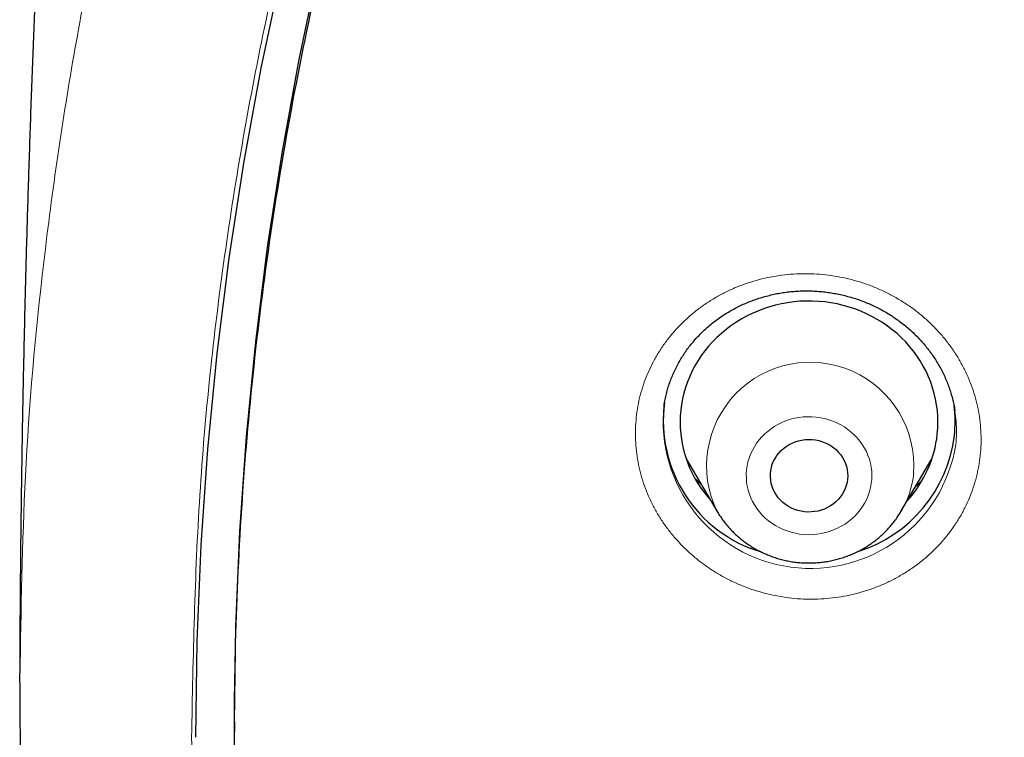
# Model space of a CAD drawing. Header units: millimetres. Extents: x 8 to 436, y 12 to 764.
# Tile 498 of 656: x 185 to 196, y 710 to 718. Entities that reach past the tile are written whole.
import ezdxf

# ---------------------------------------------------------------- set-up
doc = ezdxf.new("R2010")
doc.units = ezdxf.units.MM

msp = doc.modelspace()

# ---------------------------------------------------------------- linework, layer by layer
at = {"color": 7, "linetype": 'Continuous', "lineweight": 30}
for p, q in [((195.382, 713.747), (195.382, 713.749)), ((192.256, 713.189), (192.616, 712.579)), ((194.755, 712.579), (195.115, 713.189)), ((194.755, 712.579), (194.754, 712.577)), ((187, 710.132), (187, 710.019))]:
    msp.add_line(p, q, dxfattribs=at)
at = {"color": 252, "linetype": 'Continuous', "lineweight": 0}
for p, q in [((192.43, 712.894), (192.359, 712.961)), ((194.754, 712.577), (194.745, 712.563))]:
    msp.add_line(p, q, dxfattribs=at)
at = {"color": 7, "linetype": 'Continuous', "lineweight": 30, "flags": 128}
for points in [[(186.55, 709.951), (186.566, 711.069), (186.612, 712.186), (186.69, 713.302), (186.799, 714.415), (186.939, 715.525), (187.11, 716.632), (187.311, 717.734), (187.543, 718.831), (187.806, 719.921), (188.099, 721.005), (188.422, 722.081), (188.774, 723.149), (189.157, 724.207), (189.569, 725.256), (190.01, 726.295), (190.479, 727.322), (190.977, 728.338), (191.504, 729.34), (192.058, 730.33), (192.639, 731.305)], [(187, 710.132), (187.015, 711.239), (187.062, 712.345), (187.139, 713.45), (187.247, 714.552), (187.385, 715.652), (187.554, 716.747), (187.754, 717.838), (187.983, 718.924), (188.243, 720.004), (188.533, 721.077), (188.853, 722.142), (189.202, 723.199), (189.581, 724.247), (189.989, 725.286), (190.425, 726.314), (190.89, 727.331), (191.384, 728.337), (191.905, 729.33), (192.453, 730.309), (193.029, 731.275)], [(195.178, 713.478), (195.184, 713.546), (195.185, 713.614), (195.184, 713.683), (195.179, 713.751), (195.17, 713.818), (195.158, 713.885), (195.142, 713.952), (195.123, 714.018), (195.101, 714.082), (195.076, 714.146), (195.047, 714.209), (195.015, 714.27), (194.979, 714.329), (194.941, 714.387), (194.9, 714.443), (194.856, 714.498), (194.81, 714.55), (194.76, 714.6), (194.709, 714.647), (194.654, 714.693), (194.598, 714.735), (194.539, 714.775), (194.479, 714.813), (194.416, 714.847), (194.352, 714.879), (194.287, 714.908), (194.219, 714.934), (194.151, 714.956), (194.082, 714.976), (194.011, 714.992), (193.94, 715.006), (193.868, 715.016), (193.796, 715.022), (193.724, 715.026), (193.651, 715.026), (193.579, 715.023), (193.507, 715.016), (193.435, 715.006), (193.364, 714.993), (193.294, 714.977), (193.224, 714.958), (193.156, 714.935), (193.088, 714.91), (193.023, 714.881), (192.958, 714.85), (192.896, 714.815), (192.835, 714.778), (192.776, 714.738), (192.72, 714.695), (192.666, 714.65), (192.614, 714.603), (192.564, 714.553), (192.517, 714.501), (192.473, 714.447), (192.432, 714.391), (192.394, 714.333), (192.358, 714.274), (192.326, 714.213), (192.297, 714.15), (192.271, 714.086), (192.249, 714.022), (192.23, 713.956), (192.214, 713.889), (192.201, 713.822), (192.193, 713.755), (192.187, 713.687), (192.185, 713.619), (192.187, 713.551), (192.192, 713.483), (192.201, 713.415), (192.213, 713.348), (192.228, 713.281), (192.247, 713.216), (192.27, 713.151), (192.295, 713.087), (192.324, 713.025), (192.356, 712.963), (192.391, 712.904), (192.429, 712.846), (192.471, 712.79), (192.514, 712.736), (192.541, 712.705)], [(194.133, 712.953), (194.128, 712.916), (194.118, 712.879), (194.106, 712.844), (194.09, 712.809), (194.071, 712.776), (194.049, 712.745), (194.024, 712.716), (193.997, 712.689), (193.967, 712.664), (193.935, 712.642), (193.901, 712.623), (193.865, 712.606), (193.828, 712.593), (193.79, 712.583), (193.75, 712.576), (193.711, 712.572), (193.671, 712.571), (193.631, 712.574), (193.592, 712.58), (193.554, 712.59), (193.516, 712.602), (193.48, 712.618), (193.445, 712.636), (193.413, 712.658), (193.382, 712.682), (193.354, 712.708), (193.328, 712.737), (193.305, 712.768), (193.286, 712.8), (193.269, 712.834), (193.255, 712.869), (193.245, 712.905), (193.239, 712.942), (193.236, 712.98), (193.236, 713.017), (193.24, 713.054), (193.247, 713.091), (193.258, 713.127), (193.272, 713.162), (193.29, 713.196), (193.31, 713.228), (193.334, 713.258), (193.36, 713.286), (193.389, 713.312), (193.42, 713.335), (193.453, 713.356), (193.488, 713.374), (193.524, 713.389), (193.562, 713.401), (193.601, 713.409), (193.64, 713.415), (193.68, 713.417), (193.72, 713.416), (193.759, 713.411), (193.798, 713.404), (193.836, 713.393), (193.873, 713.378), (193.908, 713.361), (193.942, 713.341), (193.974, 713.319), (194.003, 713.294), (194.03, 713.266), (194.054, 713.236), (194.076, 713.205), (194.094, 713.171), (194.109, 713.137), (194.121, 713.101), (194.129, 713.065), (194.134, 713.027), (194.135, 712.99), (194.133, 712.953)]]:
    msp.add_lwpolyline(points, dxfattribs=at)
at = {"color": 252, "linetype": 'Continuous', "lineweight": 0, "flags": 128}
msp.add_lwpolyline([(192.958, 713.061), (192.955, 713.014), (192.956, 712.967), (192.959, 712.919), (192.966, 712.873), (192.977, 712.826), (192.991, 712.781), (193.008, 712.736), (193.029, 712.693), (193.053, 712.651), (193.079, 712.611), (193.109, 712.573), (193.141, 712.536), (193.176, 712.502), (193.214, 712.47), (193.253, 712.441), (193.295, 712.414), (193.338, 712.39), (193.383, 712.369), (193.43, 712.351), (193.478, 712.336), (193.527, 712.324), (193.576, 712.315), (193.626, 712.31), (193.677, 712.308), (193.727, 712.309), (193.777, 712.313), (193.827, 712.321), (193.876, 712.332), (193.924, 712.346), (193.971, 712.363), (194.017, 712.383), (194.061, 712.406), (194.104, 712.431), (194.144, 712.46), (194.182, 712.491), (194.218, 712.524), (194.251, 712.56), (194.282, 712.598), (194.309, 712.637), (194.334, 712.678), (194.356, 712.721), (194.374, 712.765), (194.389, 712.811), (194.401, 712.857), (194.409, 712.903), (194.414, 712.95), (194.416, 712.998), (194.414, 713.045), (194.408, 713.092), (194.399, 713.139), (194.387, 713.185), (194.371, 713.23), (194.352, 713.274), (194.33, 713.316), (194.305, 713.357), (194.277, 713.397), (194.246, 713.434), (194.212, 713.469), (194.176, 713.502), (194.138, 713.533), (194.097, 713.561), (194.054, 713.586), (194.01, 713.609), (193.964, 713.629), (193.917, 713.645), (193.869, 713.659), (193.819, 713.669), (193.77, 713.676), (193.719, 713.68), (193.669, 713.68), (193.618, 713.678), (193.568, 713.672), (193.519, 713.662), (193.47, 713.65), (193.423, 713.635), (193.376, 713.616), (193.331, 713.595), (193.288, 713.57), (193.247, 713.543), (193.208, 713.513), (193.171, 713.481), (193.136, 713.447), (193.104, 713.41), (193.075, 713.371), (193.049, 713.331), (193.026, 713.289), (193.006, 713.245), (192.989, 713.2), (192.975, 713.155), (192.965, 713.108), (192.958, 713.061)], dxfattribs=at)
at = {"color": 252, "linetype": 'Continuous', "lineweight": 0}
for centre, radius, start, end in [((193.699, 713.108), 1.206, 355.932, 206.0347), ((193.701, 713.628), 1.713, 173.8793, 350.8825), ((193.808, 713.139), 1.101, 329.3908, 353.9314)]:
    msp.add_arc(centre, radius, start, end, dxfattribs=at)
at = {"color": 7, "linetype": 'Continuous', "lineweight": 30}
for centre, radius, start, end in [((193.583, 713.635), 1.594, 172.3807, 253.3582), ((193.883, 713.617), 1.502, 354.0157, 7.4558), ((193.818, 713.626), 1.368, 317.6872, 353.7936), ((193.768, 713.658), 1.621, 287.4102, 352.9914)]:
    msp.add_arc(centre, radius, start, end, dxfattribs=at)
at = {"color": 252, "linetype": 'Continuous', "lineweight": 0}
for points, knots in [([(184.507, 710.808), (184.52, 711.585), (184.549, 713.197), (184.777, 715.636), (185.147, 718.116), (185.668, 720.573), (186.334, 722.999), (187.143, 725.385), (188.094, 727.725), (189.183, 730.012), (190.406, 732.237), (191.761, 734.395), (193.242, 736.478), (194.845, 738.479), (196.564, 740.393), (198.396, 742.213), (200.333, 743.934), (202.37, 745.55), (204.5, 747.057), (206.716, 748.448), (209.012, 749.721), (211.38, 750.871), (213.814, 751.894), (216.304, 752.787), (218.844, 753.548), (221.425, 754.174), (224.04, 754.662), (226.679, 755.012), (229.335, 755.223), (232, 755.293), (234.665, 755.223), (237.321, 755.012), (239.96, 754.662), (242.575, 754.174), (245.156, 753.548), (247.696, 752.787), (250.186, 751.894), (252.62, 750.871), (254.988, 749.721), (257.284, 748.448), (259.5, 747.057), (261.63, 745.55), (263.667, 743.934), (265.604, 742.213), (267.436, 740.393), (269.155, 738.479), (270.758, 736.478), (272.239, 734.395), (273.594, 732.237), (274.817, 730.012), (275.906, 727.725), (276.857, 725.385), (277.666, 722.999), (278.332, 720.573), (278.853, 718.116), (279.223, 715.636), (279.451, 713.197), (279.48, 711.586), (279.493, 710.809)], [0, 0, 0, 0, 0.016668, 0.034569, 0.05247, 0.070372, 0.088273, 0.106174, 0.124075, 0.141977, 0.159878, 0.177779, 0.19568, 0.213582, 0.231483, 0.249384, 0.267286, 0.285187, 0.303088, 0.320989, 0.338891, 0.356792, 0.374693, 0.392594, 0.410496, 0.428397, 0.446298, 0.464199, 0.482101, 0.500002, 0.517903, 0.535804, 0.553706, 0.571607, 0.589508, 0.60741, 0.625311, 0.643212, 0.661113, 0.679015, 0.696916, 0.714817, 0.732718, 0.75062, 0.768521, 0.786422, 0.804323, 0.822225, 0.840126, 0.858027, 0.875928, 0.89383, 0.911731, 0.929632, 0.947534, 0.965435, 0.983336, 1, 1, 1, 1]), ([(186.501, 709.951), (186.52, 710.89), (186.556, 712.762), (186.855, 715.549), (187.335, 718.3), (188.01, 721.014), (188.879, 723.693), (189.936, 726.324), (191.168, 728.887), (192.57, 731.358), (194.135, 733.726), (195.865, 735.991), (197.757, 738.154), (199.805, 740.204), (201.988, 742.129), (204.289, 743.908), (206.7, 745.533), (209.22, 747.004), (211.849, 748.321), (214.577, 749.479), (217.376, 750.472), (220.227, 751.288), (223.116, 751.922), (226.044, 752.375), (229.009, 752.646), (232, 752.735), (234.991, 752.646), (237.957, 752.375), (240.885, 751.922), (243.774, 751.288), (246.624, 750.472), (249.424, 749.478), (252.151, 748.32), (254.781, 747.003), (257.301, 745.532), (259.712, 743.907), (262.013, 742.128), (264.195, 740.204), (266.243, 738.153), (268.136, 735.991), (269.865, 733.725), (271.431, 731.357), (272.832, 728.886), (274.065, 726.324), (275.121, 723.693), (275.99, 721.014), (276.665, 718.299), (277.145, 715.548), (277.444, 712.761), (277.48, 710.89), (277.499, 709.951)], [0, 0, 0, 0, 0.020985, 0.041789, 0.062502, 0.083215, 0.104018, 0.125, 0.145986, 0.166791, 0.187505, 0.208217, 0.229019, 0.25, 0.270986, 0.291791, 0.312505, 0.333217, 0.354019, 0.375, 0.395986, 0.416791, 0.437505, 0.458217, 0.479019, 0.5, 0.520986, 0.541791, 0.562505, 0.583217, 0.604019, 0.625, 0.645986, 0.666791, 0.687505, 0.708217, 0.729019, 0.75, 0.770986, 0.791791, 0.812505, 0.833217, 0.854019, 0.875, 0.895985, 0.916789, 0.937502, 0.958215, 0.979017, 1, 1, 1, 1]), ([(195.677, 713.233), (195.677, 713.232), (195.673, 713.189), (195.661, 713.105), (195.634, 712.98), (195.598, 712.857), (195.553, 712.737), (195.5, 712.621), (195.439, 712.508), (195.369, 712.4), (195.292, 712.296), (195.208, 712.197), (195.117, 712.105), (195.019, 712.018), (194.915, 711.938), (194.805, 711.864), (194.69, 711.798), (194.571, 711.739), (194.447, 711.689), (194.32, 711.646), (194.19, 711.611), (194.058, 711.585), (193.924, 711.567), (193.789, 711.558), (193.653, 711.557), (193.517, 711.565), (193.382, 711.582), (193.248, 711.607), (193.117, 711.64), (192.988, 711.682), (192.861, 711.732), (192.739, 711.79), (192.621, 711.855), (192.508, 711.928), (192.4, 712.007), (192.298, 712.094), (192.202, 712.186), (192.113, 712.284), (192.031, 712.387), (191.956, 712.495), (191.89, 712.608), (191.831, 712.725), (191.781, 712.844), (191.74, 712.966), (191.707, 713.091), (191.684, 713.217), (191.669, 713.345), (191.664, 713.474), (191.668, 713.605), (191.682, 713.737), (191.705, 713.866), (191.737, 713.991), (191.778, 714.112), (191.828, 714.23), (191.885, 714.345), (191.951, 714.455), (192.025, 714.561), (192.106, 714.662), (192.195, 714.757), (192.29, 714.847), (192.391, 714.93), (192.498, 715.006), (192.611, 715.075), (192.728, 715.138), (192.85, 715.192), (192.976, 715.238), (193.104, 715.277), (193.236, 715.306), (193.369, 715.328), (193.504, 715.341), (193.64, 715.346), (193.775, 715.341), (193.911, 715.328), (194.045, 715.307), (194.178, 715.277), (194.308, 715.239), (194.436, 715.193), (194.56, 715.138), (194.68, 715.076), (194.795, 715.007), (194.906, 714.931), (195.01, 714.847), (195.109, 714.758), (195.201, 714.662), (195.286, 714.561), (195.364, 714.455), (195.434, 714.344), (195.496, 714.229), (195.55, 714.111), (195.595, 713.989), (195.632, 713.866), (195.659, 713.741), (195.678, 713.614), (195.687, 713.487), (195.688, 713.359), (195.681, 713.275), (195.677, 713.233)], [0, 0, 0, 0, 0.000143, 0.010841, 0.021574, 0.03232, 0.043054, 0.053751, 0.064448, 0.075181, 0.085927, 0.09666, 0.107357, 0.118061, 0.128802, 0.139555, 0.150296, 0.161, 0.171716, 0.182468, 0.193233, 0.203986, 0.214702, 0.225429, 0.236193, 0.246969, 0.257733, 0.26846, 0.279193, 0.289962, 0.300744, 0.311513, 0.322246, 0.332976, 0.343743, 0.354522, 0.365289, 0.376019, 0.38674, 0.397497, 0.408267, 0.419024, 0.429745, 0.440453, 0.451198, 0.461956, 0.472701, 0.483409, 0.494548, 0.505702, 0.516841, 0.527542, 0.538279, 0.549029, 0.559766, 0.570466, 0.581167, 0.591904, 0.602653, 0.61339, 0.62409, 0.634798, 0.645542, 0.656298, 0.667043, 0.67775, 0.68847, 0.699227, 0.709995, 0.720752, 0.731472, 0.742201, 0.752968, 0.763746, 0.774513, 0.785242, 0.795975, 0.806745, 0.817526, 0.828296, 0.839029, 0.849756, 0.860521, 0.871298, 0.882062, 0.89279, 0.903507, 0.91426, 0.925026, 0.93578, 0.946497, 0.957173, 0.967886, 0.978611, 0.989324, 1, 1, 1, 1]), ([(195.393, 713.356), (195.396, 713.401), (195.403, 713.491), (195.399, 713.622), (195.388, 713.707), (195.382, 713.747)], [0, 0, 0, 0, 0.345039, 0.691309, 1, 1, 1, 1]), ([(195.002, 712.944), (194.98, 712.921), (194.956, 712.895), (194.929, 712.872), (194.927, 712.87)], [0, 0, 0, 0, 0.918875, 1, 1, 1, 1]), ([(211.189, 671.931), (210.361, 672.35), (208.701, 673.189), (206.322, 674.629), (204.035, 676.192), (201.862, 677.885), (199.769, 679.733), (197.771, 681.738), (195.882, 683.903), (194.145, 686.183), (192.568, 688.563), (191.163, 691.031), (189.935, 693.578), (188.887, 696.194), (188.023, 698.874), (187.346, 701.605), (186.862, 704.371), (186.558, 707.157), (186.52, 709.02), (186.501, 709.951)], [0, 0, 0, 0, 0.056574, 0.113415, 0.17016, 0.226689, 0.283221, 0.342868, 0.402514, 0.462416, 0.522329, 0.581975, 0.64161, 0.701258, 0.760904, 0.820805, 0.880718, 0.940364, 1, 1, 1, 1])]:
    msp.add_open_spline(points, degree=3, knots=knots, dxfattribs=at)
at = {"color": 7, "linetype": 'Continuous', "lineweight": 30}
for points, knots in [([(228.82, 667.839), (227.618, 667.945), (225.213, 668.158), (221.655, 668.822), (218.163, 669.733), (214.788, 670.9), (211.549, 672.303), (208.463, 673.927), (205.522, 675.774), (202.745, 677.831), (200.147, 680.088), (197.747, 682.528), (195.557, 685.138), (193.592, 687.902), (191.863, 690.802), (190.383, 693.82), (189.158, 696.939), (188.198, 700.138), (187.508, 703.397), (187.093, 706.698), (186.954, 710.019), (187.093, 713.34), (187.508, 716.641), (188.198, 719.901), (189.158, 723.1), (190.383, 726.218), (191.863, 729.236), (193.592, 732.136), (195.557, 734.9), (197.747, 737.51), (200.147, 739.951), (202.745, 742.207), (205.522, 744.265), (208.463, 746.111), (211.549, 747.735), (214.762, 749.127), (218.08, 750.277), (221.484, 751.179), (224.953, 751.828), (228.466, 752.218), (232, 752.349), (235.534, 752.218), (239.047, 751.828), (242.516, 751.179), (245.92, 750.277), (249.238, 749.127), (252.451, 747.735), (255.537, 746.111), (258.478, 744.265), (261.255, 742.207), (263.853, 739.951), (266.253, 737.51), (268.443, 734.9), (270.408, 732.136), (272.137, 729.236), (273.617, 726.218), (274.842, 723.1), (275.802, 719.901), (276.492, 716.641), (276.907, 713.34), (277.046, 710.019), (276.907, 706.698), (276.492, 703.397), (275.802, 700.138), (274.842, 696.939), (273.617, 693.82), (272.137, 690.802), (270.408, 687.902), (268.443, 685.138), (266.253, 682.528), (263.853, 680.088), (261.255, 677.831), (258.478, 675.774), (255.537, 673.927), (252.451, 672.303), (249.212, 670.9), (245.837, 669.733), (242.345, 668.822), (238.787, 668.158), (236.382, 667.945), (235.18, 667.839)], [0, 0, 0, 0, 0.013106, 0.026212, 0.039318, 0.052424, 0.065212, 0.078, 0.090788, 0.103576, 0.116364, 0.129151, 0.141939, 0.154727, 0.167515, 0.180303, 0.193091, 0.205879, 0.218667, 0.231454, 0.244242, 0.25703, 0.269818, 0.282606, 0.295394, 0.308182, 0.32097, 0.333758, 0.346545, 0.359333, 0.372121, 0.384909, 0.397697, 0.410485, 0.423273, 0.436061, 0.448848, 0.461636, 0.474424, 0.487212, 0.5, 0.512788, 0.525576, 0.538364, 0.551152, 0.563939, 0.576727, 0.589515, 0.602303, 0.615091, 0.627879, 0.640667, 0.653455, 0.666242, 0.67903, 0.691818, 0.704606, 0.717394, 0.730182, 0.74297, 0.755758, 0.768546, 0.781333, 0.794121, 0.806909, 0.819697, 0.832485, 0.845273, 0.858061, 0.870849, 0.883636, 0.896424, 0.909212, 0.922, 0.934788, 0.947576, 0.960682, 0.973788, 0.986894, 1, 1, 1, 1]), ([(184.823, 721.462), (184.817, 721.35), (184.795, 720.973), (184.762, 720.329), (184.723, 719.531), (184.687, 718.733), (184.654, 717.934), (184.625, 717.135), (184.599, 716.335), (184.575, 715.535), (184.555, 714.735), (184.538, 713.935), (184.524, 713.135), (184.513, 712.334), (184.506, 711.56), (184.503, 711.052), (184.502, 710.811)], [0, 0, 0, 0, 0.031522, 0.106545, 0.181577, 0.256618, 0.331666, 0.406722, 0.481785, 0.556853, 0.631926, 0.707004, 0.782084, 0.857168, 0.932253, 1, 1, 1, 1]), ([(191.998, 713.81), (192, 713.823), (192.005, 713.858), (192.017, 713.914), (192.033, 713.98), (192.053, 714.045), (192.076, 714.109), (192.101, 714.172), (192.13, 714.234), (192.161, 714.295), (192.195, 714.354), (192.232, 714.412), (192.271, 714.469), (192.313, 714.523), (192.358, 714.576), (192.405, 714.627), (192.454, 714.676), (192.505, 714.723), (192.559, 714.768), (192.615, 714.811), (192.672, 714.851), (192.732, 714.889), (192.793, 714.925), (192.855, 714.958), (192.919, 714.989), (192.985, 715.016), (193.052, 715.042), (193.12, 715.064), (193.189, 715.084), (193.259, 715.101), (193.329, 715.116), (193.401, 715.127), (193.472, 715.136), (193.545, 715.142), (193.618, 715.145), (193.691, 715.145), (193.763, 715.142), (193.836, 715.136), (193.907, 715.128), (193.979, 715.116), (194.05, 715.102), (194.121, 715.085), (194.191, 715.065), (194.261, 715.043), (194.329, 715.017), (194.396, 714.989), (194.461, 714.959), (194.525, 714.927), (194.587, 714.891), (194.647, 714.854), (194.707, 714.813), (194.765, 714.771), (194.82, 714.726), (194.874, 714.679), (194.926, 714.63), (194.975, 714.579), (195.021, 714.527), (195.065, 714.473), (195.107, 714.417), (195.147, 714.36), (195.183, 714.301), (195.218, 714.24), (195.249, 714.178), (195.278, 714.115), (195.304, 714.051), (195.326, 713.987), (195.346, 713.921), (195.363, 713.855), (195.375, 713.798), (195.38, 713.762), (195.382, 713.749)], [0, 0, 0, 0, 0.008418, 0.023447, 0.038492, 0.053549, 0.06861, 0.083669, 0.098721, 0.11376, 0.128786, 0.143761, 0.158756, 0.173732, 0.188694, 0.203649, 0.218602, 0.233559, 0.248527, 0.263504, 0.278419, 0.293293, 0.308153, 0.323003, 0.33785, 0.352697, 0.367548, 0.382408, 0.397277, 0.412112, 0.426839, 0.441634, 0.456478, 0.471352, 0.486235, 0.5011, 0.515924, 0.530686, 0.545378, 0.560067, 0.574826, 0.58967, 0.604568, 0.619487, 0.634387, 0.649228, 0.663981, 0.678623, 0.693285, 0.708052, 0.722912, 0.737834, 0.752786, 0.767731, 0.782631, 0.797454, 0.812173, 0.82689, 0.841729, 0.856635, 0.871591, 0.886577, 0.901575, 0.916563, 0.93152, 0.946431, 0.96132, 0.976323, 0.991309, 1, 1, 1, 1]), ([(192.431, 712.892), (192.414, 712.908), (192.389, 712.93), (192.366, 712.954), (192.359, 712.961)], [0, 0, 0, 0, 0.684807, 1, 1, 1, 1]), ([(195.001, 712.942), (194.99, 712.931), (194.967, 712.907), (194.942, 712.884), (194.928, 712.872)], [0, 0, 0, 0, 0.462746, 1, 1, 1, 1]), ([(192.616, 712.579), (192.62, 712.572), (192.634, 712.547), (192.662, 712.506), (192.697, 712.457), (192.735, 712.41), (192.776, 712.365), (192.819, 712.322), (192.864, 712.281), (192.911, 712.242), (192.96, 712.206), (193.012, 712.172), (193.064, 712.14), (193.119, 712.111), (193.175, 712.085), (193.232, 712.062), (193.29, 712.041), (193.35, 712.023), (193.41, 712.008), (193.471, 711.996), (193.533, 711.987), (193.595, 711.981), (193.657, 711.979), (193.719, 711.979), (193.782, 711.982), (193.844, 711.988), (193.905, 711.997), (193.966, 712.01), (194.027, 712.025), (194.086, 712.043), (194.145, 712.064), (194.202, 712.088), (194.258, 712.114), (194.313, 712.144), (194.366, 712.176), (194.417, 712.21), (194.466, 712.247), (194.513, 712.286), (194.558, 712.328), (194.601, 712.372), (194.642, 712.417), (194.68, 712.465), (194.715, 712.515), (194.74, 712.552), (194.752, 712.573), (194.754, 712.577)], [0, 0, 0, 0, 0.010172, 0.033903, 0.057658, 0.081438, 0.105244, 0.129077, 0.152937, 0.176824, 0.200739, 0.22468, 0.248646, 0.272637, 0.296652, 0.320689, 0.344746, 0.368822, 0.392915, 0.417024, 0.441146, 0.46528, 0.489423, 0.513574, 0.53773, 0.561889, 0.586048, 0.610205, 0.634359, 0.658507, 0.682646, 0.706774, 0.73089, 0.75499, 0.779074, 0.803138, 0.82718, 0.8512, 0.875195, 0.899165, 0.923107, 0.947021, 0.970907, 0.994764, 1, 1, 1, 1]), ([(184.502, 710.809), (184.502, 710.793), (184.502, 710.759), (184.501, 710.704), (184.501, 710.643), (184.501, 710.579), (184.502, 710.511), (184.502, 710.44), (184.502, 710.367), (184.503, 710.297), (184.503, 710.219), (184.504, 710.135), (184.505, 710.046), (184.506, 709.972), (184.507, 709.912), (184.508, 709.866), (184.509, 709.828), (184.51, 709.791), (184.51, 709.751), (184.511, 709.704), (184.513, 709.646), (184.514, 709.576), (184.516, 709.499), (184.518, 709.419), (184.521, 709.34), (184.523, 709.262), (184.526, 709.172), (184.53, 709.07), (184.534, 708.956), (184.539, 708.836), (184.545, 708.707), (184.551, 708.564), (184.559, 708.412), (184.568, 708.251), (184.577, 708.081), (184.587, 707.933), (184.595, 707.812), (184.601, 707.724), (184.606, 707.646), (184.611, 707.577), (184.615, 707.518), (184.619, 707.469), (184.622, 707.429), (184.624, 707.399), (184.626, 707.372), (184.628, 707.344), (184.631, 707.31), (184.634, 707.27), (184.638, 707.223), (184.642, 707.167), (184.648, 707.104), (184.654, 707.033), (184.661, 706.953), (184.668, 706.864), (184.677, 706.765), (184.687, 706.657), (184.698, 706.542), (184.71, 706.42), (184.734, 706.188), (184.771, 705.842), (184.826, 705.382), (184.873, 705.022), (184.908, 704.764), (184.93, 704.611), (184.952, 704.459), (184.974, 704.314), (184.994, 704.179), (185.013, 704.056), (185.029, 703.958), (185.041, 703.881), (185.05, 703.824), (185.059, 703.772), (185.066, 703.726), (185.072, 703.689), (185.077, 703.662), (185.08, 703.644), (185.083, 703.627), (185.086, 703.608), (185.091, 703.579), (185.098, 703.537), (185.107, 703.481), (185.119, 703.414), (185.132, 703.336), (185.148, 703.248), (185.164, 703.154), (185.182, 703.056), (185.2, 702.957), (185.234, 702.772), (185.286, 702.5), (185.37, 702.077), (185.473, 701.587), (185.598, 701.031), (185.72, 700.518), (185.838, 700.052), (185.918, 699.743), (185.971, 699.547), (185.993, 699.465), (186.014, 699.388), (186.033, 699.317), (186.052, 699.249), (186.07, 699.185), (186.087, 699.126), (186.1, 699.078), (186.11, 699.044), (186.116, 699.021), (186.12, 699.006), (186.125, 698.991), (186.13, 698.971), (186.138, 698.943), (186.15, 698.904), (186.163, 698.855), (186.18, 698.798), (186.199, 698.733), (186.221, 698.656), (186.248, 698.565), (186.279, 698.46), (186.313, 698.345), (186.351, 698.222), (186.389, 698.096), (186.45, 697.9), (186.532, 697.641), (186.635, 697.32), (186.739, 697.01), (186.841, 696.711), (186.941, 696.422), (187.041, 696.144), (187.138, 695.876), (187.223, 695.649), (187.294, 695.46), (187.352, 695.308), (187.409, 695.16), (187.465, 695.017), (187.52, 694.878), (187.573, 694.745), (187.625, 694.617), (187.673, 694.498), (187.718, 694.387), (187.76, 694.286), (187.801, 694.188), (187.84, 694.095), (187.876, 694.008), (187.908, 693.933), (187.933, 693.874), (187.953, 693.829), (187.967, 693.795), (187.978, 693.769), (187.988, 693.747), (187.997, 693.725), (188.01, 693.696), (188.025, 693.66), (188.045, 693.616), (188.067, 693.564), (188.093, 693.505), (188.12, 693.442), (188.149, 693.376), (188.179, 693.31), (188.233, 693.188), (188.314, 693.008), (188.423, 692.768), (188.538, 692.521), (188.658, 692.266), (188.784, 692.003), (188.924, 691.718), (189.077, 691.41), (189.244, 691.081), (189.418, 690.745), (189.607, 690.39), (189.81, 690.015), (189.985, 689.701), (190.118, 689.465), (190.206, 689.311), (190.292, 689.161), (190.381, 689.009), (190.47, 688.856), (190.562, 688.702), (190.649, 688.556), (190.731, 688.419), (190.809, 688.291), (190.873, 688.187), (190.922, 688.107), (190.958, 688.049), (190.99, 687.998), (191.017, 687.954), (191.038, 687.92), (191.055, 687.892), (191.071, 687.867), (191.089, 687.838), (191.111, 687.803), (191.137, 687.761), (191.169, 687.711), (191.208, 687.649), (191.254, 687.577), (191.305, 687.497), (191.362, 687.408), (191.424, 687.311), (191.493, 687.205), (191.567, 687.092), (191.646, 686.97), (191.732, 686.841), (191.824, 686.703), (191.922, 686.557), (192.046, 686.374), (192.195, 686.157), (192.367, 685.909), (192.615, 685.558), (192.941, 685.107), (193.349, 684.559), (193.68, 684.129), (193.93, 683.811), (194.096, 683.602), (194.263, 683.395), (194.431, 683.189), (194.597, 682.988), (194.764, 682.788), (194.929, 682.592), (195.092, 682.401), (195.25, 682.219), (195.372, 682.078), (195.461, 681.977), (195.518, 681.912), (195.574, 681.849), (195.629, 681.787), (195.681, 681.729), (195.729, 681.675), (195.771, 681.628), (195.807, 681.588), (195.837, 681.555), (195.86, 681.53), (195.877, 681.511), (195.893, 681.493), (195.912, 681.472), (195.934, 681.448), (195.964, 681.415), (196.002, 681.373), (196.051, 681.319), (196.107, 681.258), (196.171, 681.189), (196.243, 681.111), (196.324, 681.024), (196.412, 680.93), (196.508, 680.827), (196.604, 680.726), (196.699, 680.626), (196.792, 680.529), (196.89, 680.428), (196.992, 680.322), (197.17, 680.14), (197.42, 679.886), (197.744, 679.566), (198.111, 679.209), (198.523, 678.818), (198.98, 678.396), (199.436, 677.985), (199.893, 677.586), (200.348, 677.197), (200.803, 676.82), (201.182, 676.513), (201.483, 676.274), (201.702, 676.102), (201.912, 675.939), (202.113, 675.785), (202.304, 675.64), (202.482, 675.506), (202.649, 675.383), (202.802, 675.27), (202.947, 675.164), (203.084, 675.065), (203.196, 674.984), (203.285, 674.92), (203.354, 674.871), (203.417, 674.826), (203.474, 674.786), (203.522, 674.752), (203.561, 674.724), (203.592, 674.702), (203.617, 674.685), (203.639, 674.67), (203.662, 674.653), (203.689, 674.634), (203.726, 674.609), (203.772, 674.577), (203.83, 674.537), (203.897, 674.49), (203.974, 674.437), (204.061, 674.377), (204.158, 674.311), (204.265, 674.238), (204.382, 674.159), (204.509, 674.074), (204.646, 673.983), (204.793, 673.885), (204.947, 673.784), (205.108, 673.68), (205.275, 673.572), (205.451, 673.46), (205.636, 673.343), (205.831, 673.221), (206.036, 673.094), (206.25, 672.963), (206.477, 672.826), (206.719, 672.681), (206.975, 672.531), (207.242, 672.376), (207.519, 672.217), (207.809, 672.054), (208.109, 671.888), (208.421, 671.718), (208.744, 671.546), (209.079, 671.37), (209.426, 671.191), (209.784, 671.011), (210.119, 670.845), (210.334, 670.741), (210.426, 670.697)], [0, 0, 0, 0, 0.000894, 0.001956, 0.003195, 0.004397, 0.005735, 0.007208, 0.008683, 0.010087, 0.01142, 0.013371, 0.015146, 0.016745, 0.01782, 0.018734, 0.019488, 0.020154, 0.020952, 0.021897, 0.022989, 0.024447, 0.026067, 0.027679, 0.029265, 0.030824, 0.032356, 0.034708, 0.036995, 0.039236, 0.04192, 0.044789, 0.047842, 0.05108, 0.054503, 0.05811, 0.060052, 0.061825, 0.063405, 0.064791, 0.065984, 0.066967, 0.067763, 0.068373, 0.068811, 0.069406, 0.070057, 0.070861, 0.071822, 0.072941, 0.074216, 0.075649, 0.07724, 0.079074, 0.081082, 0.083262, 0.085614, 0.088108, 0.09063, 0.099764, 0.109103, 0.118645, 0.121741, 0.124858, 0.127995, 0.130996, 0.133746, 0.136246, 0.138495, 0.139756, 0.140921, 0.141992, 0.142965, 0.143764, 0.144245, 0.144597, 0.144898, 0.145281, 0.145748, 0.146682, 0.147835, 0.149208, 0.1508, 0.152612, 0.154589, 0.156612, 0.158641, 0.160676, 0.167996, 0.175394, 0.186756, 0.19827, 0.209853, 0.218584, 0.22735, 0.229108, 0.230852, 0.232473, 0.233949, 0.235279, 0.236737, 0.237967, 0.23897, 0.239745, 0.240131, 0.240419, 0.240654, 0.241061, 0.24167, 0.242449, 0.243507, 0.244715, 0.246073, 0.247582, 0.249574, 0.251778, 0.254196, 0.256825, 0.259519, 0.262184, 0.269177, 0.275959, 0.282529, 0.288887, 0.295034, 0.30097, 0.306694, 0.312207, 0.315564, 0.318838, 0.322028, 0.325127, 0.328076, 0.331024, 0.333787, 0.336365, 0.338758, 0.340966, 0.34299, 0.345137, 0.347028, 0.348662, 0.350039, 0.3509, 0.351617, 0.352233, 0.352585, 0.353058, 0.353689, 0.354479, 0.355447, 0.35658, 0.357878, 0.359297, 0.360737, 0.362194, 0.363667, 0.368759, 0.374039, 0.379506, 0.385161, 0.391003, 0.397004, 0.40423, 0.411621, 0.419176, 0.426896, 0.435738, 0.444787, 0.448398, 0.451974, 0.455417, 0.458725, 0.462487, 0.466059, 0.46944, 0.472631, 0.47563, 0.478439, 0.479885, 0.48127, 0.482489, 0.483499, 0.484334, 0.484938, 0.48541, 0.486126, 0.486958, 0.487929, 0.489041, 0.490547, 0.492251, 0.494154, 0.496255, 0.498555, 0.501053, 0.50375, 0.506645, 0.509739, 0.513031, 0.516521, 0.52021, 0.526226, 0.532237, 0.538238, 0.551838, 0.565383, 0.578876, 0.584161, 0.589439, 0.594708, 0.599969, 0.605183, 0.610223, 0.615407, 0.620382, 0.625146, 0.6297, 0.631431, 0.63313, 0.634797, 0.636431, 0.638027, 0.639468, 0.640704, 0.641737, 0.642653, 0.643313, 0.643766, 0.644211, 0.644739, 0.645386, 0.646152, 0.647365, 0.648791, 0.650431, 0.652285, 0.654391, 0.656719, 0.659269, 0.66204, 0.665032, 0.667538, 0.670181, 0.672961, 0.675877, 0.678914, 0.687963, 0.69693, 0.705815, 0.718193, 0.73041, 0.742464, 0.754357, 0.766088, 0.777658, 0.789065, 0.79476, 0.800203, 0.805394, 0.810334, 0.815022, 0.819459, 0.823412, 0.827141, 0.830646, 0.833928, 0.836987, 0.838722, 0.840376, 0.841915, 0.843269, 0.844435, 0.845413, 0.846059, 0.846641, 0.847166, 0.847657, 0.848291, 0.849103, 0.850242, 0.85161, 0.853209, 0.855036, 0.857094, 0.859381, 0.861899, 0.864645, 0.867622, 0.870828, 0.874264, 0.87793, 0.881588, 0.88545, 0.889515, 0.893783, 0.898255, 0.90293, 0.907808, 0.91289, 0.918431, 0.924195, 0.930183, 0.936393, 0.942827, 0.949483, 0.956363, 0.963465, 0.97079, 0.978339, 0.98611, 0.994104, 1, 1, 1, 1])]:
    msp.add_open_spline(points, degree=3, knots=knots, dxfattribs=at)

doc.saveas('drawing.dxf')
